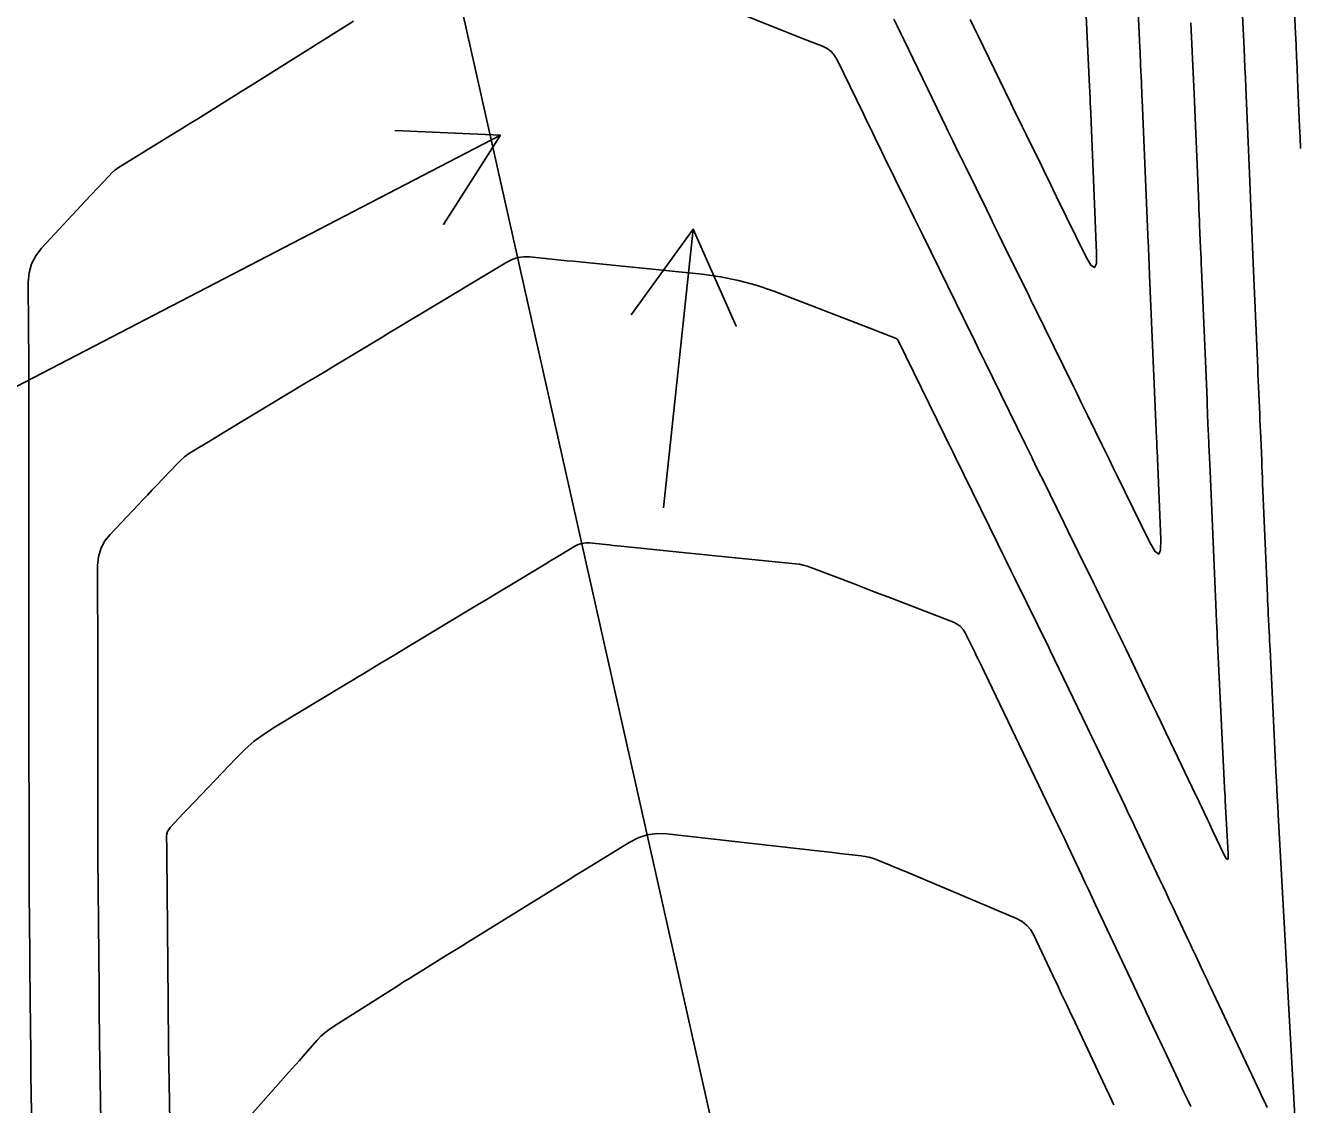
# Model space of a CAD drawing. Extents: x 954385 to 988206, y 1868364 to 1924553.
# Drawn here: x 958070.9 to 958143.3, y 1918535.1 to 1918596.3 of the extents above; entities that cross this region are included whole.
import ezdxf

# ---------------------------------------------------------------- set-up
doc = ezdxf.new("R2010")
doc.units = 0
for name, color, linetype in [('26', 7, 'Continuous'), ('6', 7, 'Continuous'), ('7', 7, 'Continuous'), ('Default', 7, 'Continuous')]:
    doc.layers.add(name, color=color, linetype=linetype)

msp = doc.modelspace()

# ---------------------------------------------------------------- linework, layer by layer
at = {"layer": '26'}
for points in [[(958057.131, 1918568.928), (958097.866, 1918590.055), (958094.634, 1918584.999), (958097.866, 1918590.055), (958091.872, 1918590.326)], [(958107.131, 1918568.928), (958108.816, 1918584.719), (958111.248, 1918579.234), (958108.816, 1918584.719), (958105.281, 1918579.87)]]:
    msp.add_lwpolyline(points, dxfattribs=at)
at = {"layer": '6'}
for points in [[(958130.887, 1918601.669), (958131.296, 1918592.823), (958131.309, 1918592.547), (958131.33, 1918592.086), (958131.334, 1918591.993), (958131.338, 1918591.901), (958131.343, 1918591.809), (958131.346, 1918591.717), (958131.702, 1918583.371), (958131.688, 1918582.772), (958131.579, 1918582.545), (958131.375, 1918582.692), (958131.077, 1918583.211), (958129.433, 1918586.561), (958129.216, 1918587.004), (958128.999, 1918587.446), (958128.781, 1918587.889), (958128.564, 1918588.331), (958127.694, 1918590.101), (958127.477, 1918590.543), (958127.26, 1918590.986), (958127.044, 1918591.429), (958126.829, 1918591.873), (958124.957, 1918595.728), (958124.739, 1918596.178), (958124.521, 1918596.628)], [(958132.675, 1918535.067), (958132.443, 1918535.56), (958132.211, 1918536.053), (958130.325, 1918540.051), (958130.244, 1918540.223), (958130.163, 1918540.394), (958130.082, 1918540.565), (958130.002, 1918540.736), (958129.678, 1918541.421), (958129.597, 1918541.593), (958129.517, 1918541.764), (958129.436, 1918541.935), (958129.355, 1918542.106), (958128.144, 1918544.674), (958127.966, 1918544.981), (958127.742, 1918545.24), (958127.474, 1918545.453), (958127.16, 1918545.619), (958120.856, 1918548.286), (958120.65, 1918548.373), (958120.443, 1918548.459), (958120.235, 1918548.545), (958120.028, 1918548.629), (958119.196, 1918548.966), (958118.987, 1918549.043), (958118.773, 1918549.105), (958118.556, 1918549.152), (958118.335, 1918549.184), (958117.129, 1918549.32), (958116.578, 1918549.383), (958116.027, 1918549.445), (958107.316, 1918550.428), (958106.75, 1918550.447), (958106.204, 1918550.373), (958105.68, 1918550.207), (958105.176, 1918549.948), (958103.202, 1918548.727), (958102.708, 1918548.422), (958102.215, 1918548.117), (958101.722, 1918547.812), (958101.228, 1918547.507), (958096.028, 1918544.29), (958095.696, 1918544.085), (958095.363, 1918543.879), (958095.031, 1918543.674), (958094.699, 1918543.468), (958093.369, 1918542.647), (958093.037, 1918542.441), (958092.705, 1918542.234), (958092.374, 1918542.027), (958092.043, 1918541.818), (958088.398, 1918539.512), (958088.146, 1918539.34), (958087.909, 1918539.152), (958087.685, 1918538.947), (958087.475, 1918538.726), (958086.662, 1918537.81), (958086.459, 1918537.581), (958086.256, 1918537.352), (958086.053, 1918537.123), (958085.85, 1918536.894), (958083.682, 1918534.448)]]:
    msp.add_lwpolyline(points, dxfattribs=at)
at = {"layer": '7'}
for points in [[(958133.83, 1918602.009), (958134.152, 1918595.024), (958134.164, 1918594.778), (958134.175, 1918594.531), (958134.186, 1918594.284), (958134.198, 1918594.038), (958134.243, 1918593.051), (958134.254, 1918592.805), (958134.266, 1918592.558), (958134.276, 1918592.311), (958134.287, 1918592.065), (958134.633, 1918583.945), (958134.64, 1918583.791), (958134.646, 1918583.637), (958134.653, 1918583.483), (958134.659, 1918583.329), (958134.692, 1918582.56), (958134.705, 1918582.252), (958134.711, 1918582.098), (958135.103, 1918572.864), (958135.111, 1918572.681), (958135.127, 1918572.308), (958135.134, 1918572.146), (958135.15, 1918571.767), (958135.152, 1918571.713), (958135.348, 1918567.121), (958135.334, 1918566.524), (958135.225, 1918566.298), (958135.022, 1918566.444), (958134.724, 1918566.962), (958132.831, 1918570.817), (958132.627, 1918571.232), (958132.424, 1918571.647), (958132.22, 1918572.062), (958132.016, 1918572.477), (958131.2, 1918574.137), (958130.996, 1918574.552), (958130.792, 1918574.967), (958130.588, 1918575.382), (958130.385, 1918575.797), (958128.193, 1918580.263), (958128.067, 1918580.52), (958128.013, 1918580.629), (958127.871, 1918580.919), (958127.851, 1918580.96), (958126.348, 1918584.018), (958126.122, 1918584.477), (958125.896, 1918584.937), (958125.67, 1918585.397), (958125.444, 1918585.857), (958124.273, 1918588.244), (958124.182, 1918588.431), (958124.09, 1918588.618), (958123.998, 1918588.804), (958123.907, 1918588.991), (958123.541, 1918589.737), (958123.449, 1918589.923), (958123.358, 1918590.11), (958123.267, 1918590.297), (958123.176, 1918590.484), (958120.752, 1918595.48), (958120.564, 1918595.867), (958120.376, 1918596.255), (958120.188, 1918596.642)], [(958142.838, 1918599.092), (958142.988, 1918595.832), (958143.018, 1918595.18), (958143.047, 1918594.528), (958143.075, 1918593.876), (958143.104, 1918593.224), (958143.218, 1918590.546), (958143.244, 1918589.929), (958143.27, 1918589.312)], [(958110.69, 1918597.26), (958113.878, 1918595.999), (958114.162, 1918595.887), (958114.446, 1918595.774), (958114.729, 1918595.662), (958115.013, 1918595.55), (958116.148, 1918595.101), (958116.412, 1918594.969), (958116.64, 1918594.796), (958116.829, 1918594.582), (958116.981, 1918594.328), (958118.469, 1918591.263), (958118.666, 1918590.857), (958118.863, 1918590.451), (958119.257, 1918589.639), (958119.355, 1918589.437), (958119.454, 1918589.234), (958119.553, 1918589.031), (958119.652, 1918588.829), (958120.879, 1918586.33), (958121.117, 1918585.846), (958121.354, 1918585.362), (958121.592, 1918584.878), (958121.83, 1918584.394), (958123.713, 1918580.56), (958123.85, 1918580.282), (958123.987, 1918580.003), (958124.124, 1918579.724), (958124.26, 1918579.445), (958124.808, 1918578.33), (958124.945, 1918578.051), (958125.082, 1918577.772), (958125.219, 1918577.494), (958125.355, 1918577.215), (958127.643, 1918572.558), (958127.736, 1918572.369), (958127.829, 1918572.179), (958128.016, 1918571.8), (958128.062, 1918571.705), (958128.109, 1918571.61), (958128.155, 1918571.516), (958128.202, 1918571.421), (958128.469, 1918570.876), (958128.624, 1918570.561), (958129.87, 1918568.022), (958130.066, 1918567.621), (958130.263, 1918567.22), (958130.46, 1918566.819), (958130.657, 1918566.418), (958131.536, 1918564.631), (958131.688, 1918564.322), (958131.84, 1918564.013), (958131.991, 1918563.704), (958132.143, 1918563.395), (958132.75, 1918562.158), (958132.902, 1918561.849), (958133.053, 1918561.539), (958133.203, 1918561.229), (958133.352, 1918560.919), (958134.824, 1918557.856), (958135.091, 1918557.3), (958135.359, 1918556.743), (958135.626, 1918556.186), (958135.894, 1918555.629), (958137.339, 1918552.62), (958137.419, 1918552.454), (958137.498, 1918552.288), (958137.577, 1918552.122), (958137.656, 1918551.955), (958137.97, 1918551.289), (958138.048, 1918551.122), (958138.127, 1918550.955), (958138.206, 1918550.789), (958138.284, 1918550.622), (958138.933, 1918549.249), (958139.048, 1918549.04), (958139.126, 1918548.98), (958139.166, 1918549.07), (958139.167, 1918549.309), (958139.004, 1918552.309), (958138.997, 1918552.434), (958138.991, 1918552.56), (958138.989, 1918552.591), (958138.987, 1918552.622), (958138.986, 1918552.654), (958138.984, 1918552.685), (958138.544, 1918561.636), (958138.533, 1918561.861), (958138.522, 1918562.086), (958138.5, 1918562.535), (958138.495, 1918562.647), (958138.489, 1918562.76), (958138.484, 1918562.872), (958138.48, 1918562.985), (958138.138, 1918571.005), (958138.122, 1918571.386), (958138.105, 1918571.767), (958138.073, 1918572.53), (958138.065, 1918572.72), (958138.057, 1918572.911), (958138.048, 1918573.102), (958138.04, 1918573.292), (958138.002, 1918574.201), (958137.992, 1918574.416), (958137.983, 1918574.631), (958137.974, 1918574.846), (958137.965, 1918575.061), (958137.651, 1918582.446), (958137.638, 1918582.755), (958137.625, 1918583.063), (958137.612, 1918583.371), (958137.599, 1918583.679), (958137.547, 1918584.912), (958137.534, 1918585.221), (958137.521, 1918585.529), (958137.508, 1918585.837), (958137.495, 1918586.145), (958137.227, 1918592.413), (958137.21, 1918592.814), (958137.193, 1918593.215), (958137.175, 1918593.616), (958137.156, 1918594.017), (958137.082, 1918595.621), (958137.064, 1918596.022), (958137.045, 1918596.423)], [(958143.019, 1918533.061), (958142.518, 1918542.182), (958142.508, 1918542.377), (958142.497, 1918542.571), (958142.471, 1918543.057), (958142.46, 1918543.251), (958142.455, 1918543.349), (958142.01, 1918551.53), (958142, 1918551.705), (958141.991, 1918551.88), (958141.981, 1918552.055), (958141.972, 1918552.23), (958141.933, 1918552.929), (958141.924, 1918553.104), (958141.915, 1918553.279), (958141.906, 1918553.454), (958141.897, 1918553.629), (958141.541, 1918560.881), (958141.528, 1918561.135), (958141.516, 1918561.389), (958141.503, 1918561.642), (958141.491, 1918561.896), (958141.441, 1918562.91), (958141.429, 1918563.163), (958141.417, 1918563.417), (958141.406, 1918563.67), (958141.395, 1918563.924), (958141.123, 1918570.296), (958141.109, 1918570.623), (958141.095, 1918570.951), (958141.081, 1918571.278), (958141.068, 1918571.605), (958141.012, 1918572.914), (958140.998, 1918573.241), (958140.984, 1918573.568), (958140.97, 1918573.895), (958140.956, 1918574.222), (958140.889, 1918575.782), (958140.874, 1918576.151), (958140.858, 1918576.52), (958140.842, 1918576.889), (958140.827, 1918577.258), (958140.592, 1918582.795), (958140.572, 1918583.257), (958140.552, 1918583.72), (958140.533, 1918584.182), (958140.513, 1918584.645), (958140.435, 1918586.495), (958140.415, 1918586.958), (958140.395, 1918587.421), (958140.376, 1918587.883), (958140.356, 1918588.346), (958140.168, 1918592.76), (958140.144, 1918593.316), (958140.12, 1918593.872), (958140.095, 1918594.427), (958140.069, 1918594.983), (958139.967, 1918597.205)], [(958071.304, 1918532.536), (958071.232, 1918536.747), (958071.227, 1918537.081), (958071.222, 1918537.415), (958071.218, 1918537.749), (958071.215, 1918538.083), (958071.202, 1918539.418), (958071.199, 1918539.752), (958071.196, 1918540.086), (958071.193, 1918540.42), (958071.19, 1918540.754), (958071.143, 1918545.754), (958071.135, 1918546.698), (958071.129, 1918547.643), (958071.125, 1918548.587), (958071.124, 1918549.532), (958071.116, 1918557.168), (958071.115, 1918558.375), (958071.108, 1918566.31), (958071.107, 1918567.223), (958071.106, 1918568.136), (958071.105, 1918569.049), (958071.105, 1918569.962), (958071.1, 1918577.647), (958071.1, 1918578.015), (958071.099, 1918578.383), (958071.098, 1918578.751), (958071.096, 1918579.118), (958071.08, 1918581.721), (958071.125, 1918582.259), (958071.265, 1918582.759), (958071.5, 1918583.223), (958071.832, 1918583.649), (958074.329, 1918586.333), (958074.657, 1918586.685), (958074.985, 1918587.037), (958075.64, 1918587.741), (958075.809, 1918587.911), (958075.988, 1918588.068), (958076.178, 1918588.212), (958076.378, 1918588.344), (958079.156, 1918590.041), (958079.671, 1918590.357), (958080.186, 1918590.674), (958080.7, 1918590.993), (958081.212, 1918591.314), (958083.261, 1918592.599), (958083.773, 1918592.92), (958084.285, 1918593.242), (958084.797, 1918593.563), (958085.309, 1918593.885), (958089.524, 1918596.533)], [(958075.275, 1918529.378), (958075.135, 1918537.623), (958075.13, 1918537.957), (958075.125, 1918538.291), (958075.121, 1918538.625), (958075.118, 1918538.959), (958075.105, 1918540.294), (958075.099, 1918540.962), (958075.093, 1918541.63), (958075.04, 1918547.289), (958075.035, 1918547.904), (958075.031, 1918548.519), (958075.028, 1918549.133), (958075.027, 1918549.748), (958075.017, 1918560.097), (958075.012, 1918565.645), (958075.056, 1918566.14), (958075.188, 1918566.6), (958075.408, 1918567.025), (958075.717, 1918567.414), (958077.315, 1918569.096), (958077.576, 1918569.371), (958077.837, 1918569.646), (958078.098, 1918569.921), (958078.359, 1918570.195), (958079.53, 1918571.426), (958079.734, 1918571.627), (958079.95, 1918571.812), (958080.178, 1918571.983), (958080.418, 1918572.139), (958081.401, 1918572.731), (958081.647, 1918572.879), (958081.893, 1918573.027), (958082.139, 1918573.175), (958082.385, 1918573.323), (958086.964, 1918576.079), (958087.481, 1918576.39), (958087.998, 1918576.701), (958088.515, 1918577.012), (958089.031, 1918577.324), (958091.099, 1918578.569), (958091.616, 1918578.88), (958092.133, 1918579.192), (958092.65, 1918579.503), (958093.167, 1918579.814), (958098.224, 1918582.859), (958098.534, 1918583.015), (958098.857, 1918583.116), (958099.191, 1918583.162), (958099.538, 1918583.154), (958100.95, 1918583.011), (958101.302, 1918582.976), (958101.655, 1918582.94), (958102.008, 1918582.905), (958102.361, 1918582.869), (958109.324, 1918582.167), (958110.361, 1918582.028), (958111.383, 1918581.821), (958112.388, 1918581.546), (958113.378, 1918581.203), (958119.082, 1918579.013), (958119.174, 1918578.978), (958119.265, 1918578.943), (958119.357, 1918578.908), (958119.448, 1918578.873), (958120.289, 1918578.549), (958120.335, 1918578.527), (958120.374, 1918578.497), (958120.407, 1918578.461), (958120.433, 1918578.418), (958123.074, 1918573.037), (958123.228, 1918572.723), (958123.383, 1918572.409), (958123.537, 1918572.094), (958123.691, 1918571.78), (958126.099, 1918566.879), (958126.346, 1918566.377), (958126.593, 1918565.874), (958126.839, 1918565.371), (958127.086, 1918564.869), (958128.986, 1918560.999), (958129.068, 1918560.831), (958129.149, 1918560.663), (958129.231, 1918560.495), (958129.312, 1918560.327), (958131.164, 1918556.473), (958131.295, 1918556.2), (958131.427, 1918555.926), (958131.558, 1918555.653), (958131.689, 1918555.38), (958133.317, 1918551.995), (958133.456, 1918551.704), (958133.595, 1918551.413), (958133.734, 1918551.121), (958133.872, 1918550.829), (958135.27, 1918547.866), (958135.454, 1918547.476), (958135.638, 1918547.086), (958135.822, 1918546.696), (958136.006, 1918546.306), (958136.894, 1918544.422), (958137.001, 1918544.194), (958137.109, 1918543.967), (958137.216, 1918543.739), (958137.324, 1918543.511), (958137.754, 1918542.601), (958137.861, 1918542.373), (958137.969, 1918542.145), (958138.076, 1918541.917), (958138.184, 1918541.69), (958140.965, 1918535.788), (958141.103, 1918535.497), (958141.24, 1918535.206), (958141.377, 1918534.915)], [(958137.042, 1918534.956), (958136.849, 1918535.365), (958136.656, 1918535.775), (958136.463, 1918536.185), (958135.528, 1918538.171), (958135.416, 1918538.408), (958135.304, 1918538.645), (958135.192, 1918538.882), (958135.081, 1918539.12), (958134.496, 1918540.361), (958134.41, 1918540.543), (958134.324, 1918540.725), (958134.153, 1918541.088), (958134.067, 1918541.27), (958133.981, 1918541.451), (958131.64, 1918546.412), (958131.445, 1918546.824), (958131.25, 1918547.237), (958131.056, 1918547.649), (958130.861, 1918548.062), (958130.083, 1918549.712), (958129.888, 1918550.124), (958129.692, 1918550.536), (958129.496, 1918550.948), (958129.298, 1918551.36), (958125.335, 1918559.607), (958125.292, 1918559.697), (958125.248, 1918559.788), (958125.204, 1918559.878), (958125.16, 1918559.969), (958124.982, 1918560.33), (958124.894, 1918560.511), (958124.805, 1918560.691), (958124.249, 1918561.823), (958124.126, 1918562.026), (958123.974, 1918562.195), (958123.791, 1918562.332), (958123.578, 1918562.436), (958119.851, 1918563.866), (958119.372, 1918564.05), (958118.893, 1918564.234), (958118.414, 1918564.418), (958117.936, 1918564.602), (958115.483, 1918565.543), (958115.271, 1918565.617), (958115.055, 1918565.676), (958114.836, 1918565.72), (958114.613, 1918565.75), (958109.894, 1918566.226), (958109.332, 1918566.282), (958108.771, 1918566.339), (958108.209, 1918566.396), (958107.647, 1918566.453), (958104.725, 1918566.749), (958104.501, 1918566.772), (958104.276, 1918566.794), (958104.051, 1918566.817), (958103.826, 1918566.84), (958102.927, 1918566.931), (958102.707, 1918566.936), (958102.494, 1918566.907), (958102.288, 1918566.843), (958102.091, 1918566.743), (958101.317, 1918566.277), (958101.124, 1918566.16), (958100.931, 1918566.044), (958100.737, 1918565.927), (958100.544, 1918565.81), (958098.029, 1918564.295), (958097.545, 1918564.003), (958097.061, 1918563.712), (958096.578, 1918563.42), (958096.094, 1918563.129), (958092.183, 1918560.774), (958091.913, 1918560.612), (958091.644, 1918560.45), (958091.375, 1918560.288), (958091.106, 1918560.126), (958090.03, 1918559.477), (958089.76, 1918559.315), (958089.491, 1918559.153), (958089.222, 1918558.991), (958088.953, 1918558.829), (958085.079, 1918556.499), (958084.477, 1918556.109), (958083.905, 1918555.681), (958083.363, 1918555.215), (958082.852, 1918554.712), (958080.111, 1918551.826), (958079.875, 1918551.577), (958079.638, 1918551.329), (958079.134, 1918550.797), (958079.045, 1918550.685), (958078.981, 1918550.562), (958078.943, 1918550.429), (958078.93, 1918550.285), (958078.931, 1918549.59), (958078.931, 1918549.492), (958078.931, 1918549.395), (958078.932, 1918549.297), (958078.933, 1918549.2), (958079.01, 1918540.941), (958079.019, 1918540.054), (958079.03, 1918539.167), (958079.042, 1918538.28), (958079.057, 1918537.393), (958079.187, 1918529.736)]]:
    msp.add_lwpolyline(points, dxfattribs=at)
at = {"layer": 'Default'}
msp.add_line((958200.602, 1918129.717), (957843.865, 1919719.405), dxfattribs=at)

doc.saveas('drawing.dxf')
